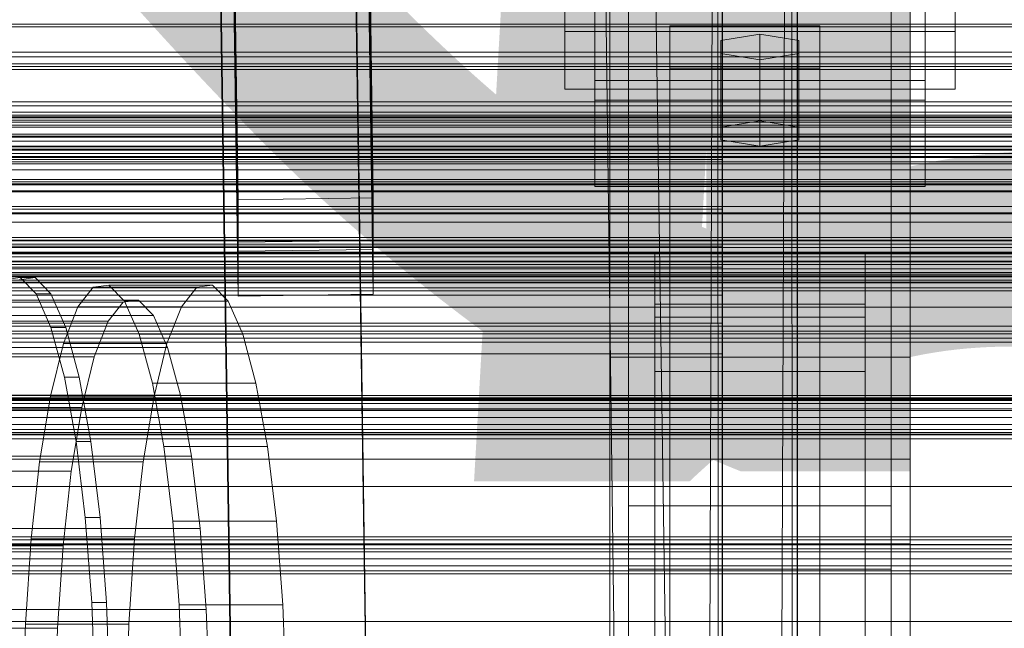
# Model space of a CAD drawing. Header units: millimetres. Extents: x -4395 to 65662, y -65530 to 6847.
# Tile 378 of 656: x 331 to 463, y -33504 to -33423. Entities that reach past the tile are written whole.
import ezdxf

# ---------------------------------------------------------------- set-up
doc = ezdxf.new("R2010")
doc.units = ezdxf.units.MM
for name, color, linetype, lineweight in [('COTAS_O', 1, 'Continuous', 0), ('COTAS_P', 1, 'Continuous', 0), ('frontal_C01', 7, 'Continuous', 0), ('frontal_C02', 7, 'Continuous', 0), ('frontal_C03', 7, 'Continuous', 0), ('frontal_C07', 7, 'Continuous', 0), ('frontal_secador', 7, 'Continuous', 0)]:
    doc.layers.add(name, color=color, linetype=linetype, lineweight=lineweight)
doc.dimstyles.new('R19_100', dxfattribs={"dimtxt": 250, "dimasz": 150, "dimexe": 150, "dimexo": 80, "dimgap": 100, "dimtad": 1, "dimtih": 1, "dimtoh": 1, "dimdsep": 46, "dimcen": 0.09, "dimadec": 0, "dimazin": 0, "dimtfac": 1, "dimtdec": 4, "dimtofl": 0, "dimtmove": 0, "dimatfit": 3, "dimfxl": 1, "dimtolj": 1, "dimtzin": 0, "dimarcsym": 0})

# ---------------------------------------------------------------- blocks, each defined once
blk = doc.blocks.new('DIM_R33_43')
at = {"layer": 'COTAS_O'}
for p, q in [((-1725, -33700), (-1575, -33655)), ((1725, -33700), (1575, -33655)), ((-1725, -34400), (-1725, -33700)), ((-1725, -33700), (1725, -33700)), ((-1725, -33700), (-1575, -33745)), ((1725, -33700), (1575, -33745)), ((1725, -34400), (1725, -33700))]:
    blk.add_line(p, q, dxfattribs=at)
blk.add_text('3450 O', height=250, dxfattribs=at).set_placement((0, -33600))
blk = doc.blocks.new('DIM_R33_44')
at = {"layer": 'COTAS_P'}
for p, q in [((-150, -32200), (550, -32200)), ((550, -32200), (505, -32350)), ((550, -34800), (550, -32200)), ((550, -32200), (595, -32350)), ((550, -34800), (505, -34650)), ((550, -34800), (595, -34650)), ((-150, -34800), (550, -34800))]:
    blk.add_line(p, q, dxfattribs=at)
blk.add_text('2600 P', height=250, rotation=90, dxfattribs=at).set_placement((450, -33500))

msp = doc.modelspace()

# ---------------------------------------------------------------- linework, layer by layer
at = {"layer": 'frontal_C01'}
for p, q in [((412.5, -33487.752), (412.5, -33209.543)), ((447.5, -33209.543), (447.5, -33487.752)), ((412.5, -33496.219), (412.5, -33218.011)), ((447.5, -33496.219), (447.5, -33218.011)), ((360.514, -33447.039), (357.646, -33252.664)), ((375.644, -33252.419), (378.512, -33446.795)), ((360.514, -33452.685), (357.646, -33258.309)), ((378.512, -33452.44), (375.644, -33258.065)), ((410, -33629.261), (410, -33290.556)), ((450, -33290.556), (450, -33629.261)), ((412.5, -33583.718), (412.5, -33305.509)), ((447.5, -33305.509), (447.5, -33583.718)), ((412.5, -33592.186), (412.5, -33313.977)), ((447.5, -33592.186), (447.5, -33313.977)), ((410, -33468.002), (410, -33316.996)), ((450, -33316.996), (450, -33468.002)), ((410, -33667.635), (410, -33328.93)), ((450, -33667.635), (450, -33328.93)), ((410, -33515.969), (410, -33364.963)), ((450, -33515.969), (450, -33364.963)), ((360.514, -33573.317), (357.646, -33378.941)), ((375.644, -33378.697), (378.512, -33573.072)), ((360.514, -33578.962), (357.646, -33384.587)), ((378.512, -33578.718), (375.644, -33384.342)), ((404, -33424.629), (404, -33406.564)), ((456, -33406.564), (456, -33424.629)), ((404, -33414.239), (404, -33432.303)), ((456, -33432.303), (456, -33414.239)), ((408, -33433.76), (408, -33419.648)), ((408, -33431.16), (408, -33419.648)), ((452, -33419.648), (452, -33433.76)), ((452, -33419.648), (452, -33431.16)), ((418, -33429.527), (418, -33423.882)), ((418, -33423.882), (438, -33423.882)), ((418, -33562.219), (418, -33423.882)), ((438, -33423.882), (438, -33429.527)), ((438, -33423.882), (438, -33562.219)), ((456, -33424.629), (404, -33424.629)), ((404, -33424.629), (404, -33432.303)), ((430, -33425.011), (424.804, -33425.857)), ((424.804, -33425.857), (424.804, -33427.551)), ((424.804, -33437.369), (424.804, -33425.857)), ((435.196, -33425.857), (430, -33425.011)), ((430, -33436.523), (430, -33425.011)), ((435.196, -33427.551), (435.196, -33425.857)), ((435.196, -33437.369), (435.196, -33425.857)), ((456, -33432.303), (456, -33424.629)), ((424.804, -33427.551), (430, -33428.398)), ((424.804, -33439.063), (424.804, -33427.551)), ((430, -33428.398), (435.196, -33427.551)), ((430, -33428.398), (430, -33439.91)), ((435.196, -33439.063), (435.196, -33427.551)), ((438, -33429.527), (418, -33429.527)), ((418, -33429.527), (418, -33567.864)), ((438, -33567.864), (438, -33429.527)), ((404, -33432.303), (456, -33432.303)), ((452, -33431.16), (408, -33431.16)), ((408, -33431.16), (408, -33445.273)), ((452, -33445.273), (452, -33431.16)), ((452, -33433.76), (408, -33433.76)), ((408, -33433.76), (408, -33445.273)), ((452, -33445.273), (452, -33433.76)), ((424.804, -33437.369), (430, -33436.523)), ((424.804, -33439.063), (424.804, -33437.369)), ((430, -33436.523), (435.196, -33437.369)), ((435.196, -33437.369), (435.196, -33439.063)), ((430, -33439.91), (424.804, -33439.063)), ((435.196, -33439.063), (430, -33439.91)), ((-425, -33441.677), (425, -33441.677)), ((425, -33441.677), (425, -33456.015)), ((425, -33441.677), (425, -33453.189)), ((408, -33445.273), (452, -33445.273)), ((378.512, -33446.795), (360.514, -33447.039)), ((378.512, -33452.44), (378.512, -33446.795)), ((360.514, -33447.039), (360.514, -33452.685)), ((425, -33453.189), (-425, -33453.189)), ((360.514, -33452.685), (378.512, -33452.44)), ((425, -33467.528), (425, -33453.189)), ((416, -33462.673), (416, -33454.206)), ((416, -33454.206), (444, -33454.206)), ((416, -33540.296), (416, -33454.206)), ((444, -33454.206), (444, -33462.673)), ((444, -33454.206), (444, -33540.296)), ((425, -33456.015), (-425, -33456.015)), ((425, -33467.528), (425, -33456.015)), ((444, -33462.673), (416, -33462.673)), ((416, -33462.673), (416, -33548.763)), ((444, -33548.763), (444, -33462.673)), ((-425, -33467.528), (425, -33467.528)), ((450, -33468.002), (410, -33468.002)), ((410, -33468.002), (410, -33515.969)), ((410, -33563.968), (410, -33468.002)), ((450, -33515.969), (450, -33468.002)), ((450, -33468.002), (450, -33563.968)), ((-450, -33481.544), (450, -33481.544)), ((450, -33481.544), (450, -33492.834)), ((450, -33481.544), (450, -33515.121)), ((447.5, -33487.752), (412.5, -33487.752)), ((412.5, -33487.752), (412.5, -33496.219)), ((447.5, -33496.219), (447.5, -33487.752)), ((450, -33492.834), (-450, -33492.834)), ((450, -33526.411), (450, -33492.834)), ((412.5, -33496.219), (447.5, -33496.219))]:
    msp.add_line(p, q, dxfattribs=at)
at = {"layer": 'frontal_C02'}
for p, q in [((410, -33505.718), (410, -33148.056)), ((450, -33148.056), (450, -33505.718)), ((410, -33553.445), (410, -33195.783)), ((450, -33553.445), (450, -33195.783)), ((360.514, -33453.892), (357.646, -33260.487)), ((375.644, -33260.244), (378.512, -33453.649)), ((360.514, -33459.853), (357.646, -33266.448)), ((378.512, -33459.61), (375.644, -33266.205)), ((410, -33686.788), (410, -33329.126)), ((450, -33329.126), (450, -33686.788)), ((412.5, -33525.111), (412.5, -33343.746)), ((447.5, -33343.746), (447.5, -33525.111)), ((412.5, -33534.052), (412.5, -33352.688)), ((447.5, -33534.052), (447.5, -33352.688)), ((410, -33724.97), (410, -33367.308)), ((450, -33724.97), (450, -33367.308)), ((-425, -33448.296), (425, -33448.296)), ((425, -33448.296), (425, -33463.437)), ((425, -33448.296), (425, -33459.75)), ((378.512, -33453.649), (360.514, -33453.892)), ((360.514, -33453.892), (360.514, -33459.853)), ((378.512, -33459.61), (378.512, -33453.649)), ((425, -33459.75), (-425, -33459.75)), ((360.514, -33459.853), (378.512, -33459.61)), ((425, -33474.891), (425, -33459.75)), ((416, -33469.882), (416, -33460.941)), ((416, -33460.941), (444, -33460.941)), ((416, -33548.311), (416, -33460.941)), ((444, -33460.941), (444, -33469.882)), ((444, -33460.941), (444, -33548.311)), ((425, -33463.437), (-425, -33463.437)), ((425, -33474.891), (425, -33463.437)), ((444, -33469.882), (416, -33469.882)), ((416, -33469.882), (416, -33557.252)), ((444, -33557.252), (444, -33469.882)), ((-425, -33474.891), (425, -33474.891))]:
    msp.add_line(p, q, dxfattribs=at)
at = {"layer": 'frontal_C03'}
for p, q in [((1270, -33428.95), (-1230, -33428.95)), ((1270, -33429.313), (-1230, -33429.313)), ((1270, -33435.396), (-1230, -33435.396)), ((1270, -33435.782), (-1230, -33435.782)), ((1516, -33437.088), (-1476, -33437.088)), ((1516, -33437.115), (-1476, -33437.115)), ((1270, -33436.448), (-1230, -33436.448)), ((-1230, -33437.38), (1270, -33437.38)), ((1516, -33438.557), (-1476, -33438.557)), ((1516, -33438.633), (-1476, -33438.633)), ((1270, -33438.322), (-1230, -33438.322)), ((1270, -33439.254), (-1230, -33439.254)), ((1270, -33439.921), (-1230, -33439.921)), ((1516, -33441.297), (-1476, -33441.297)), ((1516, -33441.41), (-1476, -33441.41)), ((1270, -33440.307), (-1230, -33440.307)), ((1270, -33440.453), (-1230, -33440.453)), ((-1230, -33440.88), (1270, -33440.88)), ((1516, -33444.892), (-1476, -33444.892)), ((-1476, -33445.025), (1516, -33445.025)), ((1516, -33448.793), (-1476, -33448.793)), ((1516, -33448.927), (-1476, -33448.927)), ((1516, -33452.408), (-1476, -33452.408)), ((1516, -33452.521), (-1476, -33452.521)), ((1270, -33452.938), (-1230, -33452.938)), ((1270, -33453.366), (-1230, -33453.366)), ((1270, -33454.237), (-1230, -33454.237)), ((1270, -33454.623), (-1230, -33454.623)), ((1516, -33455.186), (-1476, -33455.186)), ((1516, -33455.262), (-1476, -33455.262)), ((1270, -33455.289), (-1230, -33455.289)), ((1516, -33456.704), (-1476, -33456.704)), ((1516, -33456.73), (-1476, -33456.73)), ((-1230, -33456.221), (1270, -33456.221)), ((1270, -33457.163), (-1230, -33457.163)), ((1270, -33458.095), (-1230, -33458.095)), ((1270, -33458.762), (-1230, -33458.762)), ((1270, -33459.148), (-1230, -33459.148)), ((1270, -33464.506), (-1230, -33464.506)), ((1270, -33464.868), (-1230, -33464.868)), ((1270, -33473.078), (-1230, -33473.078)), ((1270, -33473.395), (-1230, -33473.395)), ((1270, -33473.464), (-1230, -33473.464)), ((1270, -33473.637), (-1230, -33473.637)), ((1270, -33474.13), (-1230, -33474.13)), ((-1230, -33475.062), (1270, -33475.062)), ((1270, -33476.004), (-1230, -33476.004)), ((1270, -33476.936), (-1230, -33476.936)), ((1270, -33477.603), (-1230, -33477.603)), ((1270, -33477.989), (-1230, -33477.989)), ((1270, -33478.251), (-1230, -33478.251)), ((1270, -33478.336), (-1230, -33478.336)), ((1270, -33491.919), (-1230, -33491.919)), ((1270, -33492.305), (-1230, -33492.305)), ((1270, -33492.971), (-1230, -33492.971)), ((-1230, -33493.903), (1270, -33493.903)), ((1270, -33494.845), (-1230, -33494.845)), ((1270, -33495.777), (-1230, -33495.777)), ((1270, -33496.443), (-1230, -33496.443)), ((1270, -33496.83), (-1230, -33496.83))]:
    msp.add_line(p, q, dxfattribs=at)
at = {"layer": 'frontal_C07'}
for p, q in [((331.497, -33457.402), (329.365, -33457.67)), ((331.335, -33457.67), (333.467, -33457.402)), ((333.597, -33459.547), (331.497, -33457.402)), ((333.467, -33457.402), (331.497, -33457.402)), ((333.467, -33457.402), (335.567, -33459.547)), ((343.304, -33458.399), (341.205, -33458.663)), ((345.371, -33460.51), (343.304, -33458.399)), ((357.093, -33458.399), (343.304, -33458.399)), ((354.995, -33458.663), (357.093, -33458.399)), ((357.093, -33458.399), (359.16, -33460.51)), ((335.585, -33464.024), (333.597, -33459.547)), ((335.567, -33459.547), (333.597, -33459.547)), ((335.567, -33459.547), (337.555, -33464.024)), ((341.205, -33458.663), (339.156, -33461.292)), ((354.995, -33458.663), (341.205, -33458.663)), ((352.946, -33461.292), (354.995, -33458.663)), ((345.187, -33460.648), (177.74, -33460.648)), ((347.217, -33460.393), (179.771, -33460.393)), ((343.204, -33463.193), (345.187, -33460.648)), ((345.187, -33460.648), (347.217, -33460.393)), ((347.327, -33464.916), (345.371, -33460.51)), ((359.16, -33460.51), (345.371, -33460.51)), ((347.217, -33460.393), (349.217, -33462.436)), ((359.16, -33460.51), (361.116, -33464.916)), ((349.217, -33462.436), (181.771, -33462.436)), ((339.156, -33461.292), (337.235, -33466.186)), ((352.946, -33461.292), (339.156, -33461.292)), ((349.217, -33462.436), (351.11, -33466.7)), ((351.025, -33466.186), (352.946, -33461.292)), ((343.204, -33463.193), (175.757, -33463.193)), ((341.344, -33467.929), (343.204, -33463.193)), ((337.383, -33470.661), (335.585, -33464.024)), ((337.555, -33464.024), (335.585, -33464.024)), ((337.555, -33464.024), (339.353, -33470.661)), ((349.097, -33471.448), (347.327, -33464.916)), ((361.116, -33464.916), (347.327, -33464.916)), ((361.116, -33464.916), (362.886, -33471.448)), ((337.235, -33466.186), (335.516, -33473.157)), ((351.025, -33466.186), (337.235, -33466.186)), ((349.305, -33473.157), (351.025, -33466.186)), ((351.11, -33466.7), (183.664, -33466.7)), ((351.11, -33466.7), (352.823, -33473.021)), ((341.344, -33467.929), (173.898, -33467.929)), ((339.681, -33474.675), (341.344, -33467.929)), ((338.924, -33479.202), (337.383, -33470.661)), ((339.353, -33470.661), (337.383, -33470.661)), ((339.353, -33470.661), (340.894, -33479.202)), ((350.613, -33479.853), (349.097, -33471.448)), ((362.886, -33471.448), (349.097, -33471.448)), ((362.886, -33471.448), (364.402, -33479.853)), ((352.823, -33473.021), (185.377, -33473.021)), ((352.823, -33473.021), (354.29, -33481.155)), ((335.516, -33473.157), (334.064, -33481.936)), ((349.305, -33473.157), (335.516, -33473.157)), ((347.854, -33481.936), (349.305, -33473.157)), ((339.681, -33474.675), (172.234, -33474.675)), ((338.276, -33483.171), (339.681, -33474.675)), ((340.147, -33489.319), (338.924, -33479.202)), ((340.894, -33479.202), (338.924, -33479.202)), ((340.894, -33479.202), (342.117, -33489.319)), ((351.816, -33489.81), (350.613, -33479.853)), ((364.402, -33479.853), (350.613, -33479.853)), ((364.402, -33479.853), (365.606, -33489.81)), ((354.29, -33481.155), (186.844, -33481.155)), ((334.064, -33481.936), (332.936, -33492.186)), ((347.854, -33481.936), (334.064, -33481.936)), ((346.726, -33492.186), (347.854, -33481.936)), ((354.29, -33481.155), (355.455, -33490.791)), ((338.276, -33483.171), (170.83, -33483.171)), ((337.184, -33493.09), (338.276, -33483.171)), ((341.006, -33500.624), (340.147, -33489.319)), ((342.117, -33489.319), (340.147, -33489.319)), ((342.117, -33489.319), (342.976, -33500.624)), ((352.661, -33500.935), (351.816, -33489.81)), ((365.606, -33489.81), (351.816, -33489.81)), ((365.606, -33489.81), (366.451, -33500.935)), ((355.455, -33490.791), (188.009, -33490.791)), ((355.455, -33490.791), (356.273, -33501.557)), ((332.936, -33492.186), (332.176, -33503.513)), ((346.726, -33492.186), (332.936, -33492.186)), ((345.965, -33503.513), (346.726, -33492.186)), ((337.184, -33493.09), (169.738, -33493.09)), ((336.448, -33504.052), (337.184, -33493.09)), ((188.827, -33501.557), (356.273, -33501.557)), ((341.467, -33512.682), (341.006, -33500.624)), ((341.006, -33500.624), (342.976, -33500.624)), ((342.976, -33500.624), (343.437, -33512.682)), ((353.115, -33512.801), (352.661, -33500.935)), ((352.661, -33500.935), (366.451, -33500.935)), ((356.273, -33501.557), (356.712, -33513.04)), ((366.451, -33500.935), (366.905, -33512.801)), ((336.448, -33504.052), (169.002, -33504.052)), ((332.176, -33503.513), (331.811, -33515.483)), ((345.965, -33503.513), (332.176, -33503.513)), ((336.095, -33515.635), (336.448, -33504.052)), ((345.601, -33515.483), (345.965, -33503.513))]:
    msp.add_line(p, q, dxfattribs=at)
at = {"layer": 'frontal_secador'}
for p, q in [((429.5, -34299.5), (413, -33215)), ((420.5, -34290.5), (407, -33225)), ((429.5, -34299.5), (434.12, -33229.08)), ((434.78, -34287.18), (434.12, -33229.08)), ((420.5, -34290.5), (424.28, -33236.52)), ((424.82, -34280.42), (424.28, -33236.52)), ((434.78, -34287.18), (435, -33237)), ((435, -33237), (435, -34283)), ((424.82, -34280.42), (425, -33243)), ((425, -33243), (425, -34277)), ((-1250, -33423.65), (1250, -33423.65)), ((1250, -33424), (-1250, -33424)), ((1250, -33427.382), (-1250, -33427.382)), ((-1250, -33428), (1250, -33428)), ((1250, -33429.689), (-1250, -33429.689)), ((1250, -33434), (-1250, -33434)), ((1250, -33434.545), (-1250, -33434.545)), ((1250, -33436), (-1250, -33436)), ((1250, -33436.144), (-1250, -33436.144)), ((1250, -33436.709), (-1250, -33436.709)), ((1250, -33438.686), (-1250, -33438.686)), ((1250, -33440), (-1250, -33440)), ((1320, -33442), (-1320, -33442)), ((1320, -33442.273), (-1320, -33442.273)), ((1250, -33442), (-1250, -33442)), ((1320, -33443.072), (-1320, -33443.072)), ((1320, -33444.343), (-1320, -33444.343)), ((1250, -33444.651), (-1250, -33444.651)), ((1320, -33446), (-1320, -33446)), ((1250, -33445.859), (-1250, -33445.859)), ((-1250, -33446), (1250, -33446)), ((1320, -33447.929), (-1320, -33447.929)), ((-1320, -33450), (1320, -33450)), ((-1250, -33450), (1250, -33450)), ((1320, -33452.071), (-1320, -33452.071)), ((1320, -33454), (-1320, -33454)), ((1250, -33454.141), (-1250, -33454.141)), ((1320, -33455.657), (-1320, -33455.657)), ((1320, -33456.928), (-1320, -33456.928)), ((1250, -33457.285), (-1250, -33457.285)), ((1320, -33457.727), (-1320, -33457.727)), ((1320, -33458), (-1320, -33458)), ((1250, -33458), (-1250, -33458)), ((1250, -33461.314), (-1250, -33461.314)), ((1250, -33463.856), (-1250, -33463.856)), ((1250, -33465.455), (-1250, -33465.455)), ((1250, -33466), (-1250, -33466)), ((1360, -33473.5), (-1360, -33473.5)), ((1250, -33473.75), (-1250, -33473.75)), ((1360, -33474.863), (-1360, -33474.863)), ((1360, -33478.859), (-1360, -33478.859)), ((1360, -33485.216), (-1360, -33485.216)), ((1360, -33493.5), (-1360, -33493.5)), ((1250, -33492.924), (-1250, -33492.924)), ((1360, -33503.147), (-1360, -33503.147))]:
    msp.add_line(p, q, dxfattribs=at)

# ---------------------------------------------------------------- dimensions: what is measured, and where the dimension line sits
at = {"layer": 'COTAS_O'}
dim = msp.add_aligned_dim(p1=(-1725, -34400), p2=(1725, -34400), distance=700, text='<> O', dimstyle='R19_100', dxfattribs=at)
dim.commit()
dim.dimension.update_dxf_attribs({"geometry": 'DIM_R33_43', "text_midpoint": (0, -33700)})
at = {"layer": 'COTAS_P'}
dim = msp.add_aligned_dim(p1=(-150, -34800), p2=(-150, -32200), distance=-700, text='<> P', dimstyle='R19_100', dxfattribs=at)
dim.commit()
dim.dimension.update_dxf_attribs({"geometry": 'DIM_R33_44', "text_midpoint": (550, -33500)})

doc.saveas('drawing.dxf')
